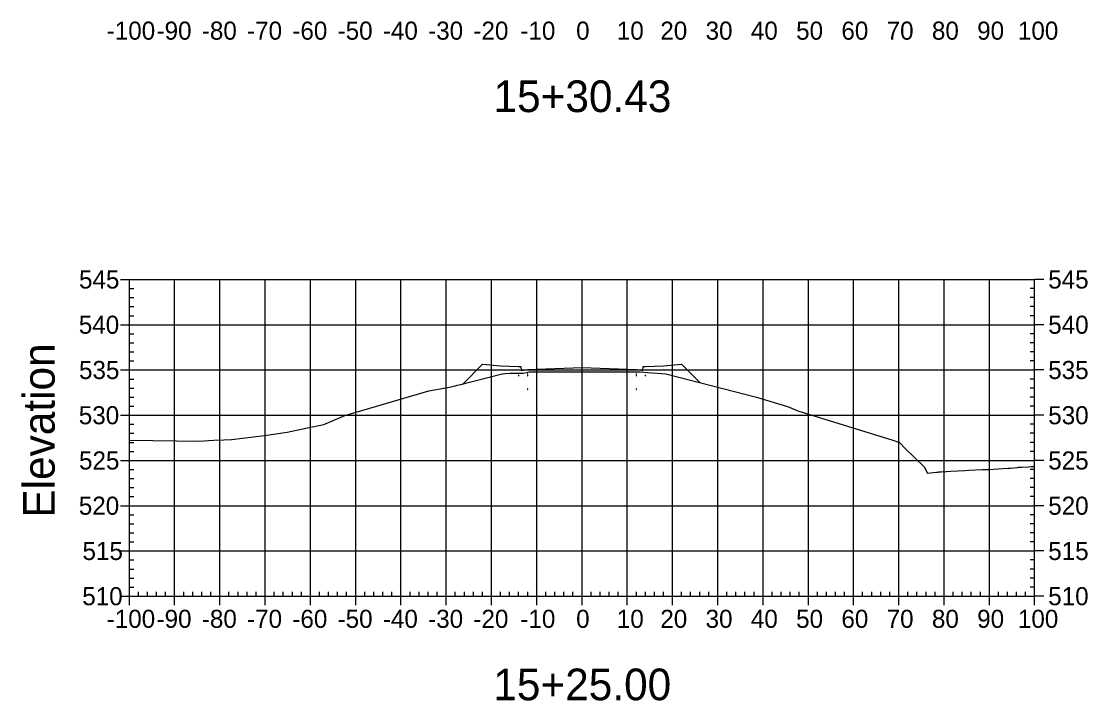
# Model space of a CAD drawing. Extents: x 708103 to 717568, y 374476 to 378707.
# Drawn here: x 717332.6 to 717568.2, y 376405 to 376555.1 of the extents above; entities that cross this region are included whole.
import ezdxf

# ---------------------------------------------------------------- set-up
doc = ezdxf.new("R2010")
doc.units = 0
for name, color, linetype in [('1', 7, 'Continuous'), ('14', 7, 'Continuous'), ('22', 7, 'Continuous'), ('57', 7, 'Continuous'), ('60', 7, 'Continuous'), ('Existing', 7, 'Continuous')]:
    doc.layers.add(name, color=color, linetype=linetype)

msp = doc.modelspace()

# ---------------------------------------------------------------- linework, layer by layer
for points in [[(717442.45, 376476.79), (717442.55, 376476.79), (717442.55, 376476.89), (717442.45, 376476.89)], [(717444.45, 376477.12), (717444.55, 376477.12), (717444.55, 376477.22), (717444.45, 376477.22)], [(717444.45, 376476.79), (717444.55, 376476.79), (717444.55, 376476.89), (717444.45, 376476.89)], [(717456.45, 376477.27), (717456.55, 376477.27), (717456.55, 376477.37), (717456.45, 376477.37)], [(717468.45, 376477.12), (717468.55, 376477.12), (717468.55, 376477.22), (717468.45, 376477.22)], [(717468.45, 376476.79), (717468.55, 376476.79), (717468.55, 376476.89), (717468.45, 376476.89)], [(717470.45, 376476.79), (717470.55, 376476.79), (717470.55, 376476.89), (717470.45, 376476.89)], [(717444.45, 376473.79), (717444.55, 376473.79), (717444.55, 376473.89), (717444.45, 376473.89)], [(717456.45, 376474.27), (717456.55, 376474.27), (717456.55, 376474.37), (717456.45, 376474.37)], [(717468.45, 376473.79), (717468.55, 376473.79), (717468.55, 376473.89), (717468.45, 376473.89)]]:
    msp.add_lwpolyline(points, close=True)
at = {"layer": '14'}
for points in [[(717430.14, 376474.97), (717430.14, 376475.02), (717430.14, 376474.97), (717430.09, 376474.97), (717430.14, 376474.97), (717430.14, 376474.92), (717430.14, 376474.97), (717430.19, 376474.97)], [(717482.55, 376475.27), (717482.55, 376475.32), (717482.55, 376475.27), (717482.5, 376475.27), (717482.55, 376475.27), (717482.55, 376475.22), (717482.55, 376475.27), (717482.6, 376475.27)]]:
    msp.add_lwpolyline(points, dxfattribs=at)
at = {"layer": '22'}
msp.add_lwpolyline([(717430.14, 376474.97), (717434.5, 376479.32), (717438.5, 376479), (717442.5, 376478.84), (717443, 376478.84), (717443.08, 376477.92), (717444.5, 376478.17), (717456.5, 376478.65), (717468.5, 376478.17), (717469.91, 376477.92), (717470, 376478.84), (717470.5, 376478.84), (717474.5, 376479), (717478.5, 376479.32), (717482.55, 376475.27)], dxfattribs=at)
at = {"layer": '57'}
for p, q in [((717354.5, 376498.07), (717356.5, 376498.07)), ((717356.5, 376498.07), (717556.5, 376498.07)), ((717356.5, 376428.07), (717356.5, 376498.07)), ((717356.5, 376428.07), (717356.5, 376498.07)), ((717356.5, 376496.07), (717357.5, 376496.07)), ((717366.5, 376428.07), (717366.5, 376498.07)), ((717376.5, 376428.07), (717376.5, 376498.07)), ((717386.5, 376428.07), (717386.5, 376498.07)), ((717396.5, 376428.07), (717396.5, 376498.07)), ((717406.5, 376428.07), (717406.5, 376498.07)), ((717416.5, 376428.07), (717416.5, 376498.07)), ((717426.5, 376428.07), (717426.5, 376498.07)), ((717436.5, 376428.07), (717436.5, 376498.07)), ((717446.5, 376428.07), (717446.5, 376498.07)), ((717456.5, 376428.07), (717456.5, 376498.07)), ((717466.5, 376428.07), (717466.5, 376498.07)), ((717476.5, 376428.07), (717476.5, 376498.07)), ((717486.5, 376428.07), (717486.5, 376498.07)), ((717496.5, 376428.07), (717496.5, 376498.07)), ((717506.5, 376428.07), (717506.5, 376498.07)), ((717516.5, 376428.07), (717516.5, 376498.07)), ((717526.5, 376428.07), (717526.5, 376498.07)), ((717536.5, 376428.07), (717536.5, 376498.07)), ((717546.5, 376428.07), (717546.5, 376498.07)), ((717556.5, 376496.07), (717555.5, 376496.07)), ((717556.5, 376428.07), (717556.5, 376498.07)), ((717556.5, 376428.07), (717556.5, 376498.07)), ((717558.5, 376498.07), (717556.5, 376498.07)), ((717356.5, 376494.07), (717357.5, 376494.07)), ((717556.5, 376494.07), (717555.5, 376494.07)), ((717356.5, 376492.07), (717357.5, 376492.07)), ((717556.5, 376492.07), (717555.5, 376492.07)), ((717356.5, 376490.07), (717357.5, 376490.07)), ((717556.5, 376490.07), (717555.5, 376490.07)), ((717354.5, 376488.07), (717356.5, 376488.07)), ((717356.5, 376488.07), (717556.5, 376488.07)), ((717558.5, 376488.07), (717556.5, 376488.07)), ((717356.5, 376486.07), (717357.5, 376486.07)), ((717356.5, 376484.07), (717357.5, 376484.07)), ((717556.5, 376486.07), (717555.5, 376486.07)), ((717556.5, 376484.07), (717555.5, 376484.07)), ((717356.5, 376482.07), (717357.5, 376482.07)), ((717556.5, 376482.07), (717555.5, 376482.07)), ((717356.5, 376480.07), (717357.5, 376480.07)), ((717556.5, 376480.07), (717555.5, 376480.07)), ((717354.5, 376478.07), (717356.5, 376478.07)), ((717356.5, 376478.07), (717556.5, 376478.07)), ((717558.5, 376478.07), (717556.5, 376478.07)), ((717356.5, 376476.07), (717357.5, 376476.07)), ((717556.5, 376476.07), (717555.5, 376476.07)), ((717356.5, 376474.07), (717357.5, 376474.07)), ((717556.5, 376474.07), (717555.5, 376474.07)), ((717356.5, 376472.07), (717357.5, 376472.07)), ((717356.5, 376470.07), (717357.5, 376470.07)), ((717556.5, 376472.07), (717555.5, 376472.07)), ((717556.5, 376470.07), (717555.5, 376470.07)), ((717354.5, 376468.07), (717356.5, 376468.07)), ((717356.5, 376468.07), (717556.5, 376468.07)), ((717558.5, 376468.07), (717556.5, 376468.07)), ((717356.5, 376466.07), (717357.5, 376466.07)), ((717556.5, 376466.07), (717555.5, 376466.07)), ((717356.5, 376464.07), (717357.5, 376464.07)), ((717556.5, 376464.07), (717555.5, 376464.07)), ((717356.5, 376462.07), (717357.5, 376462.07)), ((717556.5, 376462.07), (717555.5, 376462.07)), ((717354.5, 376458.07), (717356.5, 376458.07)), ((717356.5, 376460.07), (717357.5, 376460.07)), ((717356.5, 376458.07), (717556.5, 376458.07)), ((717556.5, 376460.07), (717555.5, 376460.07)), ((717558.5, 376458.07), (717556.5, 376458.07)), ((717356.5, 376456.07), (717357.5, 376456.07)), ((717556.5, 376456.07), (717555.5, 376456.07)), ((717356.5, 376454.07), (717357.5, 376454.07)), ((717556.5, 376454.07), (717555.5, 376454.07)), ((717356.5, 376452.07), (717357.5, 376452.07)), ((717556.5, 376452.07), (717555.5, 376452.07)), ((717356.5, 376450.07), (717357.5, 376450.07)), ((717556.5, 376450.07), (717555.5, 376450.07)), ((717354.5, 376448.07), (717356.5, 376448.07)), ((717356.5, 376448.07), (717556.5, 376448.07)), ((717558.5, 376448.07), (717556.5, 376448.07)), ((717356.5, 376446.07), (717357.5, 376446.07)), ((717356.5, 376444.07), (717357.5, 376444.07)), ((717556.5, 376446.07), (717555.5, 376446.07)), ((717556.5, 376444.07), (717555.5, 376444.07)), ((717356.5, 376442.07), (717357.5, 376442.07)), ((717556.5, 376442.07), (717555.5, 376442.07)), ((717356.5, 376440.07), (717357.5, 376440.07)), ((717556.5, 376440.07), (717555.5, 376440.07)), ((717354.5, 376438.07), (717356.5, 376438.07)), ((717356.5, 376438.07), (717556.5, 376438.07)), ((717558.5, 376438.07), (717556.5, 376438.07)), ((717356.5, 376436.07), (717357.5, 376436.07)), ((717556.5, 376436.07), (717555.5, 376436.07)), ((717356.5, 376434.07), (717357.5, 376434.07)), ((717556.5, 376434.07), (717555.5, 376434.07)), ((717356.5, 376432.07), (717357.5, 376432.07)), ((717356.5, 376430.07), (717357.5, 376430.07)), ((717556.5, 376432.07), (717555.5, 376432.07)), ((717556.5, 376430.07), (717555.5, 376430.07)), ((717354.5, 376428.07), (717356.5, 376428.07)), ((717356.5, 376428.07), (717556.5, 376428.07)), ((717356.5, 376428.07), (717556.5, 376428.07)), ((717356.5, 376426.07), (717356.5, 376428.07)), ((717358.5, 376428.07), (717358.5, 376429.07)), ((717360.5, 376428.07), (717360.5, 376429.07)), ((717362.5, 376428.07), (717362.5, 376429.07)), ((717364.5, 376428.07), (717364.5, 376429.07)), ((717366.5, 376426.07), (717366.5, 376428.07)), ((717368.5, 376428.07), (717368.5, 376429.07)), ((717370.5, 376428.07), (717370.5, 376429.07)), ((717372.5, 376428.07), (717372.5, 376429.07)), ((717374.5, 376428.07), (717374.5, 376429.07)), ((717376.5, 376426.07), (717376.5, 376428.07)), ((717378.5, 376428.07), (717378.5, 376429.07)), ((717380.5, 376428.07), (717380.5, 376429.07)), ((717382.5, 376428.07), (717382.5, 376429.07)), ((717384.5, 376428.07), (717384.5, 376429.07)), ((717386.5, 376426.07), (717386.5, 376428.07)), ((717388.5, 376428.07), (717388.5, 376429.07)), ((717390.5, 376428.07), (717390.5, 376429.07)), ((717392.5, 376428.07), (717392.5, 376429.07)), ((717394.5, 376428.07), (717394.5, 376429.07)), ((717396.5, 376426.07), (717396.5, 376428.07)), ((717398.5, 376428.07), (717398.5, 376429.07)), ((717400.5, 376428.07), (717400.5, 376429.07)), ((717402.5, 376428.07), (717402.5, 376429.07)), ((717404.5, 376428.07), (717404.5, 376429.07)), ((717406.5, 376426.07), (717406.5, 376428.07)), ((717408.5, 376428.07), (717408.5, 376429.07)), ((717410.5, 376428.07), (717410.5, 376429.07)), ((717412.5, 376428.07), (717412.5, 376429.07)), ((717414.5, 376428.07), (717414.5, 376429.07)), ((717416.5, 376426.07), (717416.5, 376428.07)), ((717418.5, 376428.07), (717418.5, 376429.07)), ((717420.5, 376428.07), (717420.5, 376429.07)), ((717422.5, 376428.07), (717422.5, 376429.07)), ((717424.5, 376428.07), (717424.5, 376429.07)), ((717426.5, 376426.07), (717426.5, 376428.07)), ((717428.5, 376428.07), (717428.5, 376429.07)), ((717430.5, 376428.07), (717430.5, 376429.07)), ((717432.5, 376428.07), (717432.5, 376429.07)), ((717434.5, 376428.07), (717434.5, 376429.07)), ((717436.5, 376426.07), (717436.5, 376428.07)), ((717438.5, 376428.07), (717438.5, 376429.07)), ((717440.5, 376428.07), (717440.5, 376429.07)), ((717442.5, 376428.07), (717442.5, 376429.07)), ((717444.5, 376428.07), (717444.5, 376429.07)), ((717446.5, 376426.07), (717446.5, 376428.07)), ((717448.5, 376428.07), (717448.5, 376429.07)), ((717450.5, 376428.07), (717450.5, 376429.07)), ((717452.5, 376428.07), (717452.5, 376429.07)), ((717454.5, 376428.07), (717454.5, 376429.07)), ((717456.5, 376426.07), (717456.5, 376428.07)), ((717458.5, 376428.07), (717458.5, 376429.07)), ((717460.5, 376428.07), (717460.5, 376429.07)), ((717462.5, 376428.07), (717462.5, 376429.07)), ((717464.5, 376428.07), (717464.5, 376429.07)), ((717466.5, 376426.07), (717466.5, 376428.07)), ((717468.5, 376428.07), (717468.5, 376429.07)), ((717470.5, 376428.07), (717470.5, 376429.07)), ((717472.5, 376428.07), (717472.5, 376429.07)), ((717474.5, 376428.07), (717474.5, 376429.07)), ((717476.5, 376426.07), (717476.5, 376428.07)), ((717478.5, 376428.07), (717478.5, 376429.07)), ((717480.5, 376428.07), (717480.5, 376429.07)), ((717482.5, 376428.07), (717482.5, 376429.07)), ((717484.5, 376428.07), (717484.5, 376429.07)), ((717486.5, 376426.07), (717486.5, 376428.07)), ((717488.5, 376428.07), (717488.5, 376429.07)), ((717490.5, 376428.07), (717490.5, 376429.07)), ((717492.5, 376428.07), (717492.5, 376429.07)), ((717494.5, 376428.07), (717494.5, 376429.07)), ((717496.5, 376426.07), (717496.5, 376428.07)), ((717498.5, 376428.07), (717498.5, 376429.07)), ((717500.5, 376428.07), (717500.5, 376429.07)), ((717502.5, 376428.07), (717502.5, 376429.07)), ((717504.5, 376428.07), (717504.5, 376429.07)), ((717506.5, 376426.07), (717506.5, 376428.07)), ((717508.5, 376428.07), (717508.5, 376429.07)), ((717510.5, 376428.07), (717510.5, 376429.07)), ((717512.5, 376428.07), (717512.5, 376429.07)), ((717514.5, 376428.07), (717514.5, 376429.07)), ((717516.5, 376426.07), (717516.5, 376428.07)), ((717518.5, 376428.07), (717518.5, 376429.07)), ((717520.5, 376428.07), (717520.5, 376429.07)), ((717522.5, 376428.07), (717522.5, 376429.07)), ((717524.5, 376428.07), (717524.5, 376429.07)), ((717526.5, 376426.07), (717526.5, 376428.07)), ((717528.5, 376428.07), (717528.5, 376429.07)), ((717530.5, 376428.07), (717530.5, 376429.07)), ((717532.5, 376428.07), (717532.5, 376429.07)), ((717534.5, 376428.07), (717534.5, 376429.07)), ((717536.5, 376426.07), (717536.5, 376428.07)), ((717538.5, 376428.07), (717538.5, 376429.07)), ((717540.5, 376428.07), (717540.5, 376429.07)), ((717542.5, 376428.07), (717542.5, 376429.07)), ((717544.5, 376428.07), (717544.5, 376429.07)), ((717546.5, 376426.07), (717546.5, 376428.07)), ((717548.5, 376428.07), (717548.5, 376429.07)), ((717550.5, 376428.07), (717550.5, 376429.07)), ((717552.5, 376428.07), (717552.5, 376429.07)), ((717554.5, 376428.07), (717554.5, 376429.07)), ((717556.5, 376426.07), (717556.5, 376428.07)), ((717558.5, 376428.07), (717556.5, 376428.07))]:
    msp.add_line(p, q, dxfattribs=at)
at = {"layer": 'Existing'}
msp.add_lwpolyline([(717356.5, 376462.59), (717372.06, 376462.35), (717373.97, 376462.45), (717375.16, 376462.52), (717377.39, 376462.64), (717379.06, 376462.74), (717386.38, 376463.6), (717391.38, 376464.35), (717395.84, 376465.26), (717399.48, 376466.01), (717404.07, 376467.98), (717422.65, 376473.45), (717427.23, 376474.28), (717427.49, 376474.35), (717427.79, 376474.43), (717428.12, 376474.51), (717428.49, 376474.6), (717428.9, 376474.68), (717429.34, 376474.76), (717438.85, 376477.22), (717438.95, 376477.22), (717439.54, 376477.26), (717440.57, 376477.33), (717443.08, 376477.38), (717443.35, 376477.36), (717443.52, 376477.36), (717444.89, 376477.64), (717448.91, 376477.63), (717467.86, 376477.68), (717469, 376477.68), (717469.32, 376477.68), (717470.95, 376477.51), (717475, 376477.19), (717495.08, 376472.08), (717501.92, 376470.01), (717504.15, 376469.02), (717525.18, 376462.55), (717526.67, 376462.05), (717527.9, 376460.72), (717532.1, 376456.64), (717532.86, 376455.29), (717534.85, 376455.46), (717534.93, 376455.47), (717535.03, 376455.49), (717535.16, 376455.51), (717535.32, 376455.53), (717535.52, 376455.57), (717535.57, 376455.57), (717535.78, 376455.59), (717535.82, 376455.59), (717536.84, 376455.65), (717537.04, 376455.65), (717537.95, 376455.7), (717541.06, 376455.85), (717541.98, 376455.89), (717544.96, 376456.07), (717545.05, 376456.07), (717545.11, 376456.07), (717546.33, 376456.07), (717550.61, 376456.37), (717551.14, 376456.39), (717552.78, 376456.55), (717552.84, 376456.56), (717552.88, 376456.56), (717552.92, 376456.56), (717553.11, 376456.57), (717553.69, 376456.57), (717555.12, 376456.69), (717555.72, 376456.72), (717556.5, 376456.77)], dxfattribs=at)

# ---------------------------------------------------------------- texts
at = {"layer": '1'}
for s, p in [('15+30.43', (717436.94, 376535.07)), ('15+25.00', (717436.9, 376405.07))]:
    msp.add_text(s, height=7, dxfattribs=at).set_placement(p)
at = {"layer": '14'}
for p in [(717438.46, 376478.95), (717438.46, 376478.28), (717442.46, 376478.12), (717470.46, 376478.12), (717474.46, 376478.95), (717474.46, 376478.28)]:
    msp.add_text('+', height=0.1, dxfattribs=at).set_placement(p)
at = {"layer": '57'}
for s, p in [('-100', (717351.49, 376551.07)), ('-90', (717362.5, 376551.07)), ('-80', (717372.5, 376551.07)), ('-70', (717382.5, 376551.07)), ('-60', (717392.5, 376551.07)), ('-50', (717402.5, 376551.07)), ('-40', (717412.5, 376551.07)), ('-30', (717422.5, 376551.07)), ('-20', (717432.5, 376551.07)), ('-10', (717442.88, 376551.07)), ('0', (717455.2, 376551.07)), ('10', (717464.19, 376551.07)), ('20', (717473.8, 376551.07)), ('30', (717483.8, 376551.07)), ('40', (717493.8, 376551.07)), ('50', (717503.8, 376551.07)), ('60', (717513.8, 376551.07)), ('70', (717523.8, 376551.07)), ('80', (717533.8, 376551.07)), ('90', (717543.8, 376551.07)), ('100', (717552.8, 376551.07)), ('545', (717345.37, 376496.07)), ('545', (717559.5, 376496.07)), ('540', (717345.32, 376486.07)), ('540', (717559.5, 376486.07)), ('535', (717345.37, 376476.07)), ('535', (717559.5, 376476.07)), ('530', (717345.32, 376466.07)), ('530', (717559.5, 376466.07)), ('525', (717345.37, 376456.07)), ('525', (717559.5, 376456.07)), ('520', (717345.32, 376446.07)), ('520', (717559.5, 376446.07)), ('515', (717346.14, 376436.07)), ('515', (717559.5, 376436.07)), ('510', (717346.09, 376426.07)), ('510', (717559.5, 376426.07)), ('-100', (717351.49, 376421.07)), ('-90', (717362.5, 376421.07)), ('-80', (717372.5, 376421.07)), ('-70', (717382.5, 376421.07)), ('-60', (717392.5, 376421.07)), ('-50', (717402.5, 376421.07)), ('-40', (717412.5, 376421.07)), ('-30', (717422.5, 376421.07)), ('-20', (717432.5, 376421.07)), ('-10', (717442.88, 376421.07)), ('0', (717455.2, 376421.07)), ('10', (717464.19, 376421.07)), ('20', (717473.8, 376421.07)), ('30', (717483.8, 376421.07)), ('40', (717493.8, 376421.07)), ('50', (717503.8, 376421.07)), ('60', (717513.8, 376421.07)), ('70', (717523.8, 376421.07)), ('80', (717533.8, 376421.07)), ('90', (717543.8, 376421.07)), ('100', (717552.8, 376421.07))]:
    msp.add_text(s, height=4, dxfattribs=at).set_placement(p)
at = {"layer": '60'}
msp.add_text('Elevation', height=7, rotation=90, dxfattribs=at).set_placement((717340, 376445.44))

doc.saveas('drawing.dxf')
